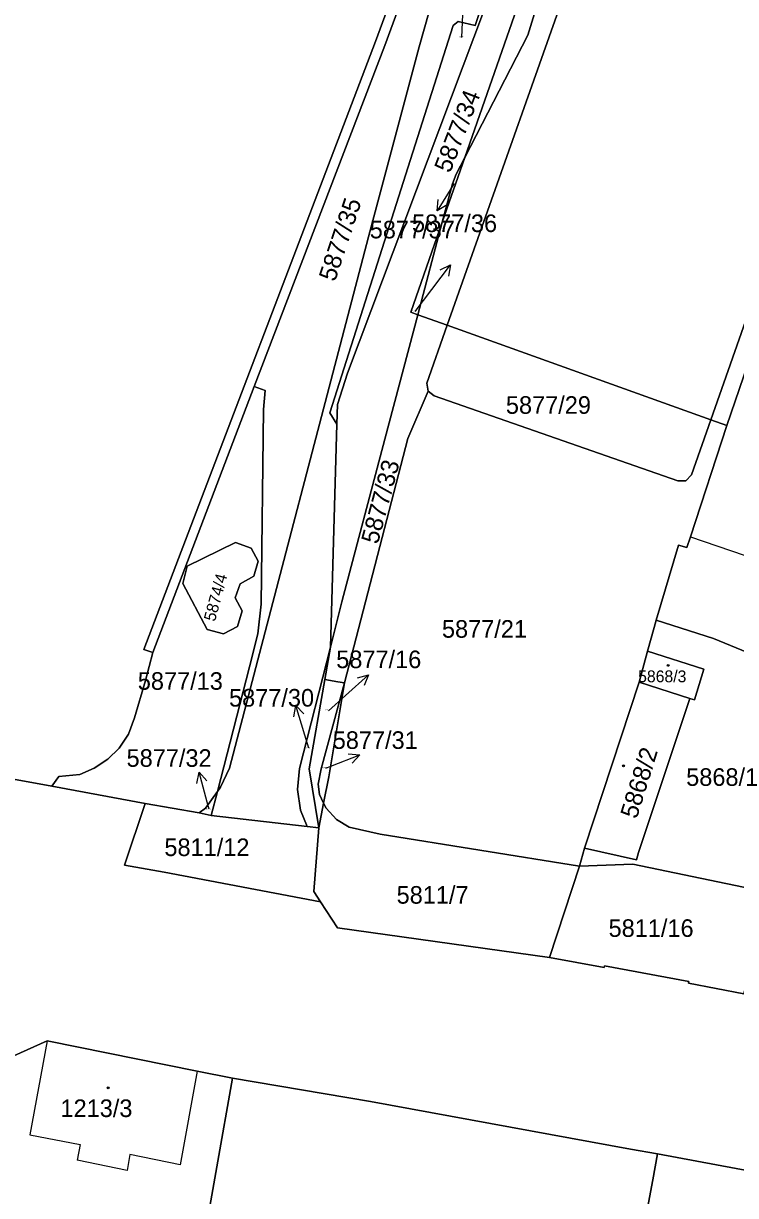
# Model space of a CAD drawing. Extents: x -596233 to -595156, y -1161235 to -1159375.
# Drawn here: x -596107.7 to -596038.9, y -1160310.2 to -1160197 of the extents above; entities that cross this region are included whole.
import ezdxf

# ---------------------------------------------------------------- set-up
doc = ezdxf.new("R2010")
doc.units = 0
for name, color, linetype in [('KN_CAR_KR', 7, 'Continuous'), ('KN_KULTURY', 7, 'Continuous'), ('KN_PARC_CIS_POM', 7, 'Continuous'), ('KN_PARC_CIS_POZ', 7, 'Continuous'), ('KN_PARC_CIS_STAV', 7, 'Continuous'), ('KN_PARC_PLOCHA', 7, 'Continuous'), ('PARC_C_SIPKA', 7, 'Continuous'), ('parcely_l', 7, 'Continuous')]:
    doc.layers.add(name, color=color, linetype=linetype)

msp = doc.modelspace()

# ---------------------------------------------------------------- linework, layer by layer
at = {"layer": 'KN_CAR_KR'}
for points in [[(-596043.27, -1160246.54), (-596038.08, -1160248.31)], [(-596105.45, -1160295.23), (-596107.12, -1160304.33)], [(-596090.95, -1160298.16), (-596092.58, -1160307.23)], [(-596107.12, -1160304.33), (-596102.25, -1160305.26)], [(-596102.25, -1160305.26), (-596102.56, -1160306.77)], [(-596097.46, -1160306.23), (-596097.71, -1160307.77)], [(-596092.58, -1160307.23), (-596097.46, -1160306.23)], [(-596097.71, -1160307.77), (-596102.56, -1160306.77)]]:
    msp.add_lwpolyline(points, dxfattribs=at)
at = {"layer": 'KN_KULTURY'}
for centre, radius in [((-596045.44, -1160258.97), 0.09), ((-596045.44, -1160258.97), 0.0398), ((-596049.76, -1160268.68), 0.09), ((-596049.76, -1160268.68), 0.0398), ((-596099.55, -1160299.78), 0.09), ((-596099.55, -1160299.78), 0.0398)]:
    msp.add_circle(centre, radius, dxfattribs=at)
at = {"layer": 'KN_PARC_PLOCHA'}
for points in [[(-596044.39, -1160119.12), (-596073.71, -1160198.71), (-596096.11, -1160257.44), (-596095.24, -1160257.72), (-596095.94, -1160260.42), (-596097.01, -1160264.04), (-596097.58, -1160265.61), (-596098.49, -1160266.97), (-596099.58, -1160268.02), (-596100.9, -1160268.91), (-596102.29, -1160269.5), (-596104.32, -1160269.71), (-596105, -1160270.65), (-596108.71, -1160269.97)], [(-596042.63, -1160122.88), (-596049.28, -1160139.57), (-596055.28, -1160155.48), (-596064.06, -1160179.96), (-596069.5, -1160199.23), (-596074.38, -1160217.58), (-596087.83, -1160268.9), (-596088.68, -1160270.72), (-596088.99, -1160271.16), (-596085.88, -1160259.12), (-596085.08, -1160255.94), (-596084.77, -1160253.05), (-596084.55, -1160234.24), (-596084.38, -1160232.43), (-596085.44, -1160232.03), (-596072.83, -1160199.08), (-596059.9, -1160163.92), (-596060.11, -1160163.21), (-596059.22, -1160160.76), (-596058.62, -1160160.47), (-596055.11, -1160150.97), (-596055.3, -1160150.34), (-596054.79, -1160150.06), (-596046.82, -1160128.35)], [(-595988.48, -1160184.62), (-596005.28, -1160189.18), (-596011.63, -1160186.64), (-596014.14, -1160185.63), (-596021.68, -1160182.63), (-596022.47, -1160185.02), (-596024.71, -1160191.3), (-596031.32, -1160210.91), (-596033.88, -1160218.51), (-596036.92, -1160227.52), (-596039.77, -1160235.81), (-596041.31, -1160235.26), (-596022.18, -1160180.76), (-596021.75, -1160179.53), (-596021.21, -1160178.99), (-596020.46, -1160178.98), (-596010.07, -1160182.64), (-596009.1, -1160182.87), (-596007.94, -1160182.72), (-596006.39, -1160181.88), (-596003.93, -1160180.15), (-595962.28, -1160150.93)], [(-596061.46, -1160189.07), (-596064.08, -1160197.17), (-596065.74, -1160196.77), (-596066.2, -1160197.15), (-596078.14, -1160234.59), (-596077.45, -1160235.67), (-596078.08, -1160257.22), (-596081.07, -1160268.92), (-596081.27, -1160270.95), (-596080.98, -1160272.96), (-596080.31, -1160274.52), (-596089.59, -1160273.47), (-596088.99, -1160271.16), (-596088.68, -1160270.72), (-596087.83, -1160268.9), (-596074.38, -1160217.58), (-596069.5, -1160199.23), (-596064.06, -1160179.96)], [(-596052.84, -1160186.67), (-596066.78, -1160226.12), (-596069.63, -1160225.1), (-596067.26, -1160216.16), (-596065.08, -1160209.91), (-596059.01, -1160198.11), (-596053.73, -1160180.87)], [(-596022.18, -1160180.76), (-596041.31, -1160235.26), (-596066.78, -1160226.12), (-596052.84, -1160186.67)], [(-596108.71, -1160269.97), (-596105, -1160270.65), (-596095.99, -1160272.3), (-596097.97, -1160278.27), (-596094.13, -1160278.96), (-596079.03, -1160281.81), (-596077.38, -1160284.31), (-596056.91, -1160287.2), (-596051.62, -1160288.17), (-596051.58, -1160287.99), (-596043.43, -1160289.52), (-596043.47, -1160289.68), (-596038.13, -1160290.69), (-596038.07, -1160290.41), (-596022.92, -1160293.19), (-596018.54, -1160294.02), (-596018.57, -1160294.24), (-596014.5, -1160295.04), (-596009.46, -1160296.06), (-595998.06, -1160297.89), (-595989.35, -1160299.48)], [(-596024.8, -1160310.2), (-596030.61, -1160309.14), (-596031.77, -1160308.9), (-596046.46, -1160306.17), (-596049.08, -1160305.69), (-596074.2, -1160301.11), (-596087.52, -1160298.85), (-596090.95, -1160298.16), (-596105.45, -1160295.23), (-596114.48, -1160299.31)], [(-596049.89, -1160324.4), (-596046.93, -1160308.68), (-596046.46, -1160306.17), (-596031.77, -1160308.9), (-596031.98, -1160310.07), (-596034.31, -1160322.87)]]:
    msp.add_lwpolyline(points, dxfattribs=at)
for points in [[(-596085.44, -1160232.03), (-596095.24, -1160257.72), (-596096.11, -1160257.44), (-596073.71, -1160198.71), (-596044.39, -1160119.12), (-596043.54, -1160119.41), (-596046.48, -1160127.45), (-596047.03, -1160127.73), (-596046.82, -1160128.35), (-596054.79, -1160150.06), (-596055.3, -1160150.34), (-596055.11, -1160150.97), (-596058.62, -1160160.47), (-596059.22, -1160160.76), (-596060.11, -1160163.21), (-596059.9, -1160163.92), (-596072.83, -1160199.08)], [(-596065.08, -1160209.91), (-596060.06, -1160195.52), (-596059.58, -1160185.99), (-596056.55, -1160177.95), (-596053.24, -1160169.15), (-596053.73, -1160180.87), (-596059.01, -1160198.11)], [(-596065.08, -1160209.91), (-596065.91, -1160211.53), (-596066.28, -1160212.47), (-596067.26, -1160216.16), (-596070.29, -1160224.86), (-596069.63, -1160225.1), (-596072.82, -1160237.13), (-596076.98, -1160252.84), (-596078.08, -1160257.22), (-596077.45, -1160235.67), (-596077.4, -1160233.76), (-596076.42, -1160230.73), (-596060.82, -1160189.29), (-596059.58, -1160185.99), (-596060.06, -1160195.52)], [(-596060.82, -1160189.29), (-596076.42, -1160230.73), (-596077.4, -1160233.76), (-596077.45, -1160235.67), (-596078.14, -1160234.59), (-596066.2, -1160197.15), (-596065.74, -1160196.77), (-596064.08, -1160197.17), (-596061.46, -1160189.07)], [(-596067.26, -1160216.16), (-596066.28, -1160212.47), (-596065.91, -1160211.53), (-596065.08, -1160209.91)], [(-596019.18, -1160233.58), (-596024.58, -1160249.31), (-596024.71, -1160250.34), (-596024.83, -1160250.81), (-596024.94, -1160251.28), (-596027.62, -1160259.82), (-596027.99, -1160260.77), (-596028.31, -1160261.61), (-596041.06, -1160256.38), (-596046.6, -1160254.61), (-596044.44, -1160247.35), (-596043.63, -1160247.58), (-596043.27, -1160246.54), (-596039.77, -1160235.81), (-596036.92, -1160227.52), (-596033.88, -1160218.51), (-596031.32, -1160210.91), (-596023.44, -1160213.82), (-596019.12, -1160215.41), (-596023.97, -1160229.45), (-596023.34, -1160229.68), (-596023.86, -1160231.26), (-596023.44, -1160231.39), (-596023.67, -1160232.11)], [(-596069.63, -1160225.1), (-596070.29, -1160224.86), (-596067.26, -1160216.16)], [(-596066.78, -1160226.12), (-596068.75, -1160231.7), (-596068.62, -1160232.48), (-596070.59, -1160237.07), (-596076.71, -1160260.67), (-596077.37, -1160260.55), (-596078.62, -1160260.33), (-596078.08, -1160257.22), (-596076.98, -1160252.84), (-596072.82, -1160237.13), (-596069.63, -1160225.1)], [(-596041.31, -1160235.26), (-596043.18, -1160240.58), (-596043.73, -1160241.14), (-596044.49, -1160241.15), (-596068.04, -1160232.93), (-596068.62, -1160232.48), (-596068.75, -1160231.7), (-596066.78, -1160226.12)], [(-596088.99, -1160271.16), (-596090.14, -1160272.78), (-596090.76, -1160273.23), (-596095.99, -1160272.3), (-596105, -1160270.65), (-596104.32, -1160269.71), (-596102.29, -1160269.5), (-596100.9, -1160268.91), (-596099.58, -1160268.02), (-596098.49, -1160266.97), (-596097.58, -1160265.61), (-596097.01, -1160264.04), (-596095.94, -1160260.42), (-596095.24, -1160257.72), (-596085.44, -1160232.03), (-596084.38, -1160232.43), (-596084.55, -1160234.24), (-596084.77, -1160253.05), (-596085.08, -1160255.94), (-596085.88, -1160259.12)], [(-596041.31, -1160235.26), (-596039.77, -1160235.81), (-596043.27, -1160246.54), (-596043.63, -1160247.58), (-596044.44, -1160247.35), (-596046.6, -1160254.61), (-596046.79, -1160255.31), (-596047.42, -1160257.6), (-596048.25, -1160260.59), (-596053.52, -1160276.63), (-596054.02, -1160278.37), (-596073.26, -1160275.29), (-596076.26, -1160274.61), (-596077.48, -1160273.87), (-596078.49, -1160272.78), (-596078.73, -1160272.28), (-596078.23, -1160269.74), (-596076.71, -1160260.67), (-596070.59, -1160237.07), (-596068.62, -1160232.48), (-596068.04, -1160232.93), (-596044.49, -1160241.15), (-596043.73, -1160241.14), (-596043.18, -1160240.58)], [(-596087.06, -1160255.2), (-596086.6, -1160253.71), (-596087.28, -1160252.45), (-596086.81, -1160251.09), (-596085.48, -1160250.35), (-596085.07, -1160248.9), (-596085.73, -1160247.66), (-596087.25, -1160247.09), (-596091.92, -1160249.39), (-596092.34, -1160251.05), (-596089.99, -1160255.5), (-596088.4, -1160255.91)], [(-596087.06, -1160255.2), (-596088.4, -1160255.91), (-596089.99, -1160255.5), (-596092.34, -1160251.05), (-596091.92, -1160249.39), (-596087.25, -1160247.09), (-596085.73, -1160247.66), (-596085.07, -1160248.9), (-596085.48, -1160250.35), (-596086.81, -1160251.09), (-596087.28, -1160252.45), (-596086.6, -1160253.71)], [(-596028.31, -1160261.61), (-596030.03, -1160266.07), (-596034.16, -1160278.61), (-596034.95, -1160281.01), (-596038.15, -1160280.38), (-596048.84, -1160278.16), (-596054.02, -1160278.37), (-596053.52, -1160276.63), (-596048.49, -1160277.76), (-596048.31, -1160277.04), (-596046.25, -1160270.85), (-596043.36, -1160262.16), (-596042.9, -1160262.31), (-596041.98, -1160259.35), (-596047.42, -1160257.6), (-596046.79, -1160255.31), (-596046.6, -1160254.61), (-596041.06, -1160256.38)], [(-596078.62, -1160260.33), (-596080.13, -1160268.96), (-596079.2, -1160274.65), (-596080.31, -1160274.52), (-596080.98, -1160272.96), (-596081.27, -1160270.95), (-596081.07, -1160268.92), (-596078.08, -1160257.22)], [(-596043.36, -1160262.16), (-596048.25, -1160260.59), (-596047.42, -1160257.6), (-596041.98, -1160259.35), (-596042.9, -1160262.31)], [(-596076.71, -1160260.67), (-596078.97, -1160268.96), (-596079.27, -1160270.46), (-596079.13, -1160271.44), (-596078.73, -1160272.28), (-596079.2, -1160274.65), (-596080.13, -1160268.96), (-596078.62, -1160260.33), (-596077.37, -1160260.55)], [(-596078.73, -1160272.28), (-596079.13, -1160271.44), (-596079.27, -1160270.46), (-596078.97, -1160268.96), (-596076.71, -1160260.67), (-596078.23, -1160269.74)], [(-596043.36, -1160262.16), (-596046.25, -1160270.85), (-596048.31, -1160277.04), (-596048.49, -1160277.76), (-596053.52, -1160276.63), (-596048.25, -1160260.59)], [(-596089.59, -1160273.47), (-596090.76, -1160273.23), (-596090.14, -1160272.78), (-596088.99, -1160271.16)], [(-596090.76, -1160273.23), (-596089.59, -1160273.47), (-596080.31, -1160274.52), (-596079.2, -1160274.65), (-596079.67, -1160280.83), (-596079.03, -1160281.81), (-596094.13, -1160278.96), (-596097.97, -1160278.27), (-596095.99, -1160272.3)], [(-596054.02, -1160278.37), (-596056.91, -1160287.2), (-596077.38, -1160284.31), (-596079.03, -1160281.81), (-596079.67, -1160280.83), (-596079.2, -1160274.65), (-596078.73, -1160272.28), (-596078.49, -1160272.78), (-596077.48, -1160273.87), (-596076.26, -1160274.61), (-596073.26, -1160275.29)], [(-596034.95, -1160281.01), (-596035.35, -1160282.22), (-596036.59, -1160281.89), (-596038.07, -1160290.41), (-596038.13, -1160290.69), (-596043.47, -1160289.68), (-596043.43, -1160289.52), (-596051.58, -1160287.99), (-596051.62, -1160288.17), (-596056.91, -1160287.2), (-596054.02, -1160278.37), (-596048.84, -1160278.16), (-596038.15, -1160280.38)], [(-596087.52, -1160298.85), (-596090.57, -1160315.98), (-596090.72, -1160316.75), (-596093.38, -1160325.62), (-596095.33, -1160332.12), (-596100.53, -1160330.6), (-596096.72, -1160317.4), (-596112.65, -1160313.55), (-596111.76, -1160310.17), (-596112.78, -1160304.73), (-596114.48, -1160299.31), (-596105.45, -1160295.23), (-596090.95, -1160298.16)], [(-596046.46, -1160306.17), (-596046.93, -1160308.68), (-596049.89, -1160324.4), (-596063.73, -1160321.87), (-596067.3, -1160321.22), (-596077.48, -1160319.36), (-596090.72, -1160316.75), (-596090.57, -1160315.98), (-596087.52, -1160298.85), (-596074.2, -1160301.11), (-596049.08, -1160305.69)]]:
    msp.add_lwpolyline(points, close=True, dxfattribs=at)
at = {"layer": 'PARC_C_SIPKA'}
for points in [[(-596065.36, -1160198.32), (-596065.33, -1160197.59), (-596065.2095, -1160194.5924)], [(-596066.13, -1160212.47), (-596066.17, -1160212.53), (-596067.7521, -1160215.0789)], [(-596066.7999, -1160214.493), (-596067.7521, -1160215.0789), (-596067.6495, -1160213.9656)], [(-596069.89, -1160224.78), (-596068.28, -1160222.67), (-596066.4614, -1160220.2841)], [(-596067.4652, -1160220.7763), (-596066.4614, -1160220.2841), (-596066.6699, -1160221.3825)], [(-596078.27, -1160263.36), (-596076.62, -1160261.88), (-596074.3895, -1160259.8737)], [(-596075.4674, -1160260.1708), (-596074.3895, -1160259.8737), (-596074.7987, -1160260.9142)], [(-596081.594, -1160263.9483), (-596081.4027, -1160262.8467), (-596080.6362, -1160263.6607)], [(-596080.16, -1160266.98), (-596080.54, -1160265.72), (-596081.4027, -1160262.8467)], [(-596078.52, -1160268.9), (-596078.02, -1160268.7), (-596075.2299, -1160267.5975)], [(-596076.3437, -1160267.5), (-596075.2299, -1160267.5975), (-596075.9762, -1160268.43)], [(-596090.9697, -1160270.3771), (-596090.745, -1160269.2818), (-596090.0036, -1160270.1187)], [(-596089.78, -1160272.87), (-596089.97, -1160272.18), (-596090.745, -1160269.2818)]]:
    msp.add_lwpolyline(points, dxfattribs=at)
at = {"layer": 'parcely_l'}
for points in [[(-596018.85, -1160063.79), (-596019.04, -1160064.44), (-596020.63, -1160069.16), (-596022.86, -1160074.74), (-596030.92, -1160094.14), (-596035.52, -1160105.21), (-596042.63, -1160122.88), (-596049.28, -1160139.57), (-596055.28, -1160155.48), (-596064.06, -1160179.96), (-596069.5, -1160199.23), (-596074.38, -1160217.58), (-596087.83, -1160268.9), (-596088.68, -1160270.72), (-596088.99, -1160271.16)], [(-596044.39, -1160119.12), (-596073.71, -1160198.71), (-596096.11, -1160257.44), (-596095.24, -1160257.72)], [(-596085.44, -1160232.03), (-596072.83, -1160199.08), (-596059.9, -1160163.92), (-596060.11, -1160163.21), (-596059.22, -1160160.76), (-596058.62, -1160160.47), (-596055.11, -1160150.97), (-596055.3, -1160150.34), (-596054.79, -1160150.06), (-596046.82, -1160128.35), (-596047.03, -1160127.73), (-596046.48, -1160127.45), (-596043.54, -1160119.41), (-596044.39, -1160119.12)], [(-596053.24, -1160169.15), (-596053.73, -1160180.87), (-596059.01, -1160198.11), (-596065.08, -1160209.91)], [(-596022.18, -1160180.76), (-596041.31, -1160235.26)], [(-596059.58, -1160185.99), (-596060.06, -1160195.52), (-596065.08, -1160209.91)], [(-596066.78, -1160226.12), (-596052.84, -1160186.67)], [(-596060.82, -1160189.29), (-596061.46, -1160189.07), (-596064.08, -1160197.17), (-596065.74, -1160196.77), (-596066.2, -1160197.15), (-596078.14, -1160234.59), (-596077.45, -1160235.67)], [(-596060.82, -1160189.29), (-596076.42, -1160230.73), (-596077.4, -1160233.76), (-596077.45, -1160235.67)], [(-596067.26, -1160216.16), (-596066.28, -1160212.47), (-596065.91, -1160211.53), (-596065.08, -1160209.91)], [(-596065.08, -1160209.91), (-596067.26, -1160216.16)], [(-596039.77, -1160235.81), (-596036.92, -1160227.52), (-596033.88, -1160218.51), (-596031.32, -1160210.91)], [(-596067.26, -1160216.16), (-596070.29, -1160224.86), (-596069.63, -1160225.1)], [(-596069.63, -1160225.1), (-596067.26, -1160216.16)], [(-596069.63, -1160225.1), (-596072.82, -1160237.13), (-596076.98, -1160252.84), (-596078.08, -1160257.22)], [(-596066.78, -1160226.12), (-596069.63, -1160225.1)], [(-596068.62, -1160232.48), (-596068.75, -1160231.7), (-596066.78, -1160226.12)], [(-596041.31, -1160235.26), (-596066.78, -1160226.12)], [(-596085.44, -1160232.03), (-596095.24, -1160257.72)], [(-596088.99, -1160271.16), (-596085.88, -1160259.12), (-596085.08, -1160255.94), (-596084.77, -1160253.05), (-596084.55, -1160234.24), (-596084.38, -1160232.43), (-596085.44, -1160232.03)], [(-596076.71, -1160260.67), (-596070.59, -1160237.07), (-596068.62, -1160232.48)], [(-596068.62, -1160232.48), (-596068.04, -1160232.93), (-596044.49, -1160241.15), (-596043.73, -1160241.14), (-596043.18, -1160240.58), (-596041.31, -1160235.26)], [(-596077.45, -1160235.67), (-596078.08, -1160257.22)], [(-596039.77, -1160235.81), (-596043.27, -1160246.54), (-596043.63, -1160247.58), (-596044.44, -1160247.35), (-596046.6, -1160254.61)], [(-596041.31, -1160235.26), (-596039.77, -1160235.81)], [(-596087.06, -1160255.2), (-596088.4, -1160255.91), (-596089.99, -1160255.5), (-596092.34, -1160251.05), (-596091.92, -1160249.39), (-596087.25, -1160247.09), (-596085.73, -1160247.66), (-596085.07, -1160248.9), (-596085.48, -1160250.35), (-596086.81, -1160251.09), (-596087.28, -1160252.45), (-596086.6, -1160253.71), (-596087.06, -1160255.2)], [(-596046.6, -1160254.61), (-596046.79, -1160255.31), (-596047.42, -1160257.6)], [(-596028.31, -1160261.61), (-596041.06, -1160256.38), (-596046.6, -1160254.61)], [(-596080.31, -1160274.52), (-596080.98, -1160272.96), (-596081.27, -1160270.95), (-596081.07, -1160268.92), (-596078.08, -1160257.22)], [(-596078.08, -1160257.22), (-596078.62, -1160260.33)], [(-596047.42, -1160257.6), (-596048.25, -1160260.59)], [(-596047.42, -1160257.6), (-596041.98, -1160259.35), (-596042.9, -1160262.31), (-596043.36, -1160262.16)], [(-596095.24, -1160257.72), (-596095.94, -1160260.42), (-596097.01, -1160264.04), (-596097.58, -1160265.61), (-596098.49, -1160266.97), (-596099.58, -1160268.02), (-596100.9, -1160268.91), (-596102.29, -1160269.5), (-596104.32, -1160269.71), (-596105, -1160270.65)], [(-596079.2, -1160274.65), (-596080.13, -1160268.96), (-596078.62, -1160260.33)], [(-596076.71, -1160260.67), (-596078.97, -1160268.96), (-596079.27, -1160270.46), (-596079.13, -1160271.44), (-596078.73, -1160272.28)], [(-596078.73, -1160272.28), (-596078.23, -1160269.74), (-596076.71, -1160260.67)], [(-596078.62, -1160260.33), (-596077.37, -1160260.55), (-596076.71, -1160260.67)], [(-596048.25, -1160260.59), (-596053.52, -1160276.63)], [(-596043.36, -1160262.16), (-596048.25, -1160260.59)], [(-596053.52, -1160276.63), (-596048.49, -1160277.76), (-596048.31, -1160277.04), (-596046.25, -1160270.85), (-596043.36, -1160262.16)], [(-596108.71, -1160269.97), (-596105, -1160270.65)], [(-596105, -1160270.65), (-596095.99, -1160272.3)], [(-596088.99, -1160271.16), (-596090.14, -1160272.78), (-596090.76, -1160273.23)], [(-596089.59, -1160273.47), (-596088.99, -1160271.16)], [(-596095.99, -1160272.3), (-596097.97, -1160278.27), (-596094.13, -1160278.96), (-596079.03, -1160281.81)], [(-596090.76, -1160273.23), (-596095.99, -1160272.3)], [(-596079.2, -1160274.65), (-596078.73, -1160272.28)], [(-596078.73, -1160272.28), (-596078.49, -1160272.78), (-596077.48, -1160273.87), (-596076.26, -1160274.61), (-596073.26, -1160275.29), (-596054.02, -1160278.37)], [(-596090.76, -1160273.23), (-596089.59, -1160273.47)], [(-596089.59, -1160273.47), (-596080.31, -1160274.52)], [(-596079.2, -1160274.65), (-596080.31, -1160274.52)], [(-596079.03, -1160281.81), (-596079.67, -1160280.83), (-596079.2, -1160274.65)], [(-596053.52, -1160276.63), (-596054.02, -1160278.37)], [(-596054.02, -1160278.37), (-596056.91, -1160287.2)], [(-596054.02, -1160278.37), (-596048.84, -1160278.16), (-596038.15, -1160280.38), (-596034.95, -1160281.01)], [(-596056.91, -1160287.2), (-596077.38, -1160284.31), (-596079.03, -1160281.81)], [(-596038.07, -1160290.41), (-596038.13, -1160290.69), (-596043.47, -1160289.68), (-596043.43, -1160289.52), (-596051.58, -1160287.99), (-596051.62, -1160288.17), (-596056.91, -1160287.2)], [(-596087.52, -1160298.85), (-596090.95, -1160298.16), (-596105.45, -1160295.23), (-596114.48, -1160299.31)], [(-596090.72, -1160316.75), (-596090.57, -1160315.98), (-596087.52, -1160298.85)], [(-596046.46, -1160306.17), (-596049.08, -1160305.69), (-596074.2, -1160301.11), (-596087.52, -1160298.85)], [(-596046.46, -1160306.17), (-596046.93, -1160308.68), (-596049.89, -1160324.4)], [(-596031.77, -1160308.9), (-596046.46, -1160306.17)]]:
    msp.add_lwpolyline(points, dxfattribs=at)

# ---------------------------------------------------------------- texts
at = {"layer": 'KN_PARC_CIS_POM'}
for s, p in [('5874/5', (-596065.6433, -1160198.32)), ('5877/36', (-596070.2233, -1160224.78)), ('5877/16', (-596078.6033, -1160263.36)), ('5877/30', (-596080.4933, -1160266.98)), ('5877/31', (-596078.8533, -1160268.9)), ('5877/32', (-596090.1133, -1160272.87))]:
    msp.add_text(s, height=0.1, dxfattribs=at).set_placement(p)
msp.add_text('5877/37', height=0.1, rotation=70.850574, dxfattribs=at).set_placement((-596066.2393, -1160212.7849))
at = {"layer": 'KN_PARC_CIS_POZ'}
for s, height, rotation, p in [('5877/34', 1.7, 68.899574, (-596066.51, -1160211.4867)), ('5877/35', 1.7, 71.653969, (-596077.6336, -1160221.9786)), ('5877/33', 1.7, 75.017843, (-596073.4949, -1160247.334)), ('5874/4', 1.14, 74.874769, (-596089.2328, -1160254.7981))]:
    msp.add_text(s, height=height, rotation=rotation, dxfattribs=at).set_placement(p)
for s, p in [('5877/36', (-596070.1882, -1160217.1136)), ('5877/37', (-596074.2751, -1160217.724)), ('5877/29', (-596061.1166, -1160234.67)), ('5877/21', (-596067.2966, -1160256.3)), ('5877/16', (-596077.5116, -1160259.24)), ('5877/13', (-596096.6866, -1160261.33)), ('5877/30', (-596087.8709, -1160262.9522)), ('5877/31', (-596077.8516, -1160267.04)), ('5877/32', (-596097.7716, -1160268.77)), ('5868/1', (-596043.6966, -1160270.61)), ('5811/12', (-596094.1166, -1160277.39)), ('5811/7', (-596071.6766, -1160281.99)), ('5811/16', (-596051.1966, -1160285.2))]:
    msp.add_text(s, height=1.7, dxfattribs=at).set_placement(p)
at = {"layer": 'KN_PARC_CIS_STAV'}
for s, height, p in [('5868/3', 1.14, (-596048.34, -1160260.6)), ('1213/3', 1.7, (-596104.1566, -1160302.6))]:
    msp.add_text(s, height=height, dxfattribs=at).set_placement(p)
msp.add_text('5868/2', height=1.7, rotation=72.727778, dxfattribs=at).set_placement((-596048.4801, -1160273.8694))

doc.saveas('drawing.dxf')
